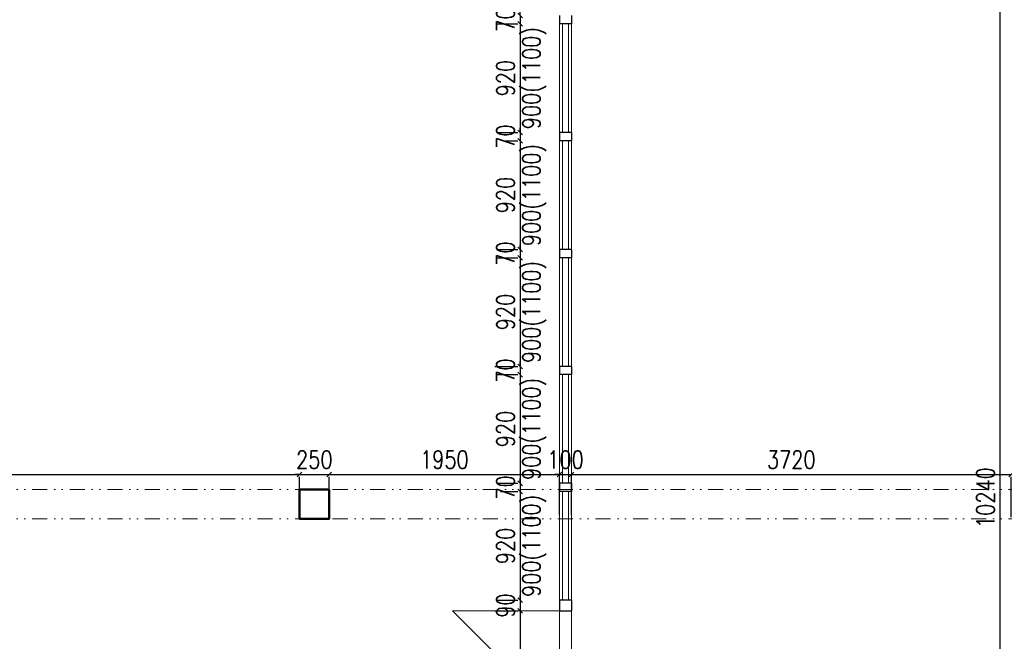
# Model space of a CAD drawing. Header units: millimetres. Extents: x -238874 to 551972, y -298952 to 658415.
# Tile 613 of 656: x 62200 to 70530, y 323490 to 328753. Entities that reach past the tile are written whole.
import ezdxf

# ---------------------------------------------------------------- set-up
doc = ezdxf.new("R2010")
doc.units = ezdxf.units.MM
doc.header["$LTSCALE"] = 20
doc.linetypes.add('DIVIDE2', pattern=[15.875, 6.35, -3.175, 0, -3.175, 0, -3.175])
doc.layers.add('ALP', color=141, linetype='Continuous')
doc.layers.add('KOTY', color=8, linetype='Continuous')
doc.layers.add('NOSNÉ', color=8, linetype='Continuous', lineweight=50)
doc.layers.add('PRUCHODY', color=7, linetype='Continuous', lineweight=18)
doc.styles.add('SIMPLEX', font='SIMPLEX.shx', dxfattribs={"width": 0.8, "bigfont": 'CAD13.shx'})
doc.styles.get("Standard").update_dxf_attribs({"font": 'simplex.shx', "width": 0.8})
doc.dimstyles.new('CKA', dxfattribs={"dimtxt": 200, "dimasz": 40, "dimexe": 20, "dimexo": 0.2, "dimgap": 50, "dimtad": 1, "dimdec": 0, "dimrnd": 1, "dimzin": 0, "dimdsep": 46, "dimtxsty": 'Standard', "dimblk1": 'OBLIQUE', "dimblk2": 'OBLIQUE', "dimsah": 1, "dimcen": 0.09, "dimclrd": 253, "dimclre": 253, "dimclrt": 253, "dimadec": 0, "dimazin": 0, "dimtfac": 1, "dimtdec": 0, "dimtix": 1, "dimtmove": 2, "dimatfit": 3, "dimfxl": 1, "dimtolj": 1, "dimtzin": 0, "dimarcsym": 0})

# ---------------------------------------------------------------- blocks, each defined once
blk = doc.blocks.new('_OBLIQUE')
at = {"color": 0, "linetype": 'ByBlock'}
blk.add_line((-0.5, -0.5), (0.5, 0.5), dxfattribs=at)
blk = doc.blocks.new('*D3158')
at = {"layer": 'DEFPOINTS', "color": 0, "transparency": 16777216}
for p in [(58798, 324921.9), (64568, 324921.9), (64568, 324903.3)]:
    blk.add_point(p, dxfattribs=at)
at = {"layer": 'KOTY', "lineweight": -2, "transparency": 16777216}
for p, q in [((58798, 324903.3), (64568, 324903.3)), ((64568, 324541.2), (64568, 324883.3))]:
    blk.add_line(p, q, dxfattribs=at)
at = {"layer": 'KOTY', "lineweight": -2, "transparency": 16777216, "xscale": 40, "yscale": 40, "zscale": 40, "rotation": 180}
blk.add_blockref('_OBLIQUE', (58798, 324903.3), dxfattribs=at)
at = {"layer": 'KOTY', "lineweight": -2, "transparency": 16777216, "xscale": 40, "yscale": 40, "zscale": 40}
blk.add_blockref('_OBLIQUE', (64568, 324903.3), dxfattribs=at)
at = {"layer": 'KOTY', "transparency": 16777216, "insert": (61683, 325028.3), "char_height": 150, "attachment_point": 5, "style": 'SIMPLEX'}
blk.add_mtext('\\A1;5770', dxfattribs=at)
blk = doc.blocks.new('*D3193')
at = {"layer": 'DEFPOINTS', "color": 0, "transparency": 16777216}
for p in [(66868, 324937.9), (70588, 324921.9), (70588, 324903.3)]:
    blk.add_point(p, dxfattribs=at)
at = {"layer": 'KOTY', "lineweight": -2, "transparency": 16777216}
for p, q in [((66868, 324903.3), (70588, 324903.3)), ((70588, 324541.2), (70588, 324883.3))]:
    blk.add_line(p, q, dxfattribs=at)
at = {"layer": 'KOTY', "lineweight": -2, "transparency": 16777216, "xscale": 40, "yscale": 40, "zscale": 40, "rotation": 180}
blk.add_blockref('_OBLIQUE', (66868, 324903.3), dxfattribs=at)
at = {"layer": 'KOTY', "lineweight": -2, "transparency": 16777216, "xscale": 40, "yscale": 40, "zscale": 40}
blk.add_blockref('_OBLIQUE', (70588, 324903.3), dxfattribs=at)
at = {"layer": 'KOTY', "transparency": 16777216, "insert": (68728, 325028.3), "char_height": 150, "attachment_point": 5, "style": 'SIMPLEX'}
blk.add_mtext('\\A1;3720', dxfattribs=at)
blk = doc.blocks.new('*D3194')
at = {"layer": 'DEFPOINTS', "color": 0, "transparency": 16777216}
for p in [(66624.7, 328718), (66435.6, 327798), (66624.7, 327798)]:
    blk.add_point(p, dxfattribs=at)
at = {"layer": 'KOTY', "lineweight": -2, "transparency": 16777216}
for p, q in [((66435.6, 328718), (66435.6, 327798)), ((66243.9, 327798), (66415.6, 327798))]:
    blk.add_line(p, q, dxfattribs=at)
at = {"layer": 'KOTY', "lineweight": -2, "transparency": 16777216, "xscale": 40, "yscale": 40, "zscale": 40}
for p, rotation in [((66435.6, 328718), 90), ((66435.6, 327798), 270)]:
    blk.add_blockref('_OBLIQUE', p, dxfattribs=dict(at, rotation=rotation))
at = {"layer": 'KOTY', "transparency": 16777216, "insert": (66310.6, 328258), "char_height": 150, "attachment_point": 5, "rotation": 90, "style": 'SIMPLEX'}
blk.add_mtext('\\A1;920', dxfattribs=at)
blk = doc.blocks.new('*D3195')
at = {"layer": 'DEFPOINTS', "color": 0, "transparency": 16777216}
for p in [(66674.7, 327728), (66435.6, 326808), (66624.7, 326808)]:
    blk.add_point(p, dxfattribs=at)
at = {"layer": 'KOTY', "lineweight": -2, "transparency": 16777216}
for p, q in [((66435.6, 327728), (66435.6, 326808)), ((66243.9, 326808), (66415.6, 326808))]:
    blk.add_line(p, q, dxfattribs=at)
at = {"layer": 'KOTY', "lineweight": -2, "transparency": 16777216, "xscale": 40, "yscale": 40, "zscale": 40}
for p, rotation in [((66435.6, 327728), 90), ((66435.6, 326808), 270)]:
    blk.add_blockref('_OBLIQUE', p, dxfattribs=dict(at, rotation=rotation))
at = {"layer": 'KOTY', "transparency": 16777216, "insert": (66310.6, 327268), "char_height": 150, "attachment_point": 5, "rotation": 90, "style": 'SIMPLEX'}
blk.add_mtext('\\A1;920', dxfattribs=at)
blk = doc.blocks.new('*D3196')
at = {"layer": 'DEFPOINTS', "color": 0, "transparency": 16777216}
for p in [(66674.7, 327798), (66435.6, 327728), (66674.7, 327728)]:
    blk.add_point(p, dxfattribs=at)
at = {"layer": 'KOTY', "lineweight": -2, "transparency": 16777216}
for p, q in [((66435.6, 327798), (66435.6, 327838)), ((66435.6, 327798), (66435.6, 327728)), ((66293.9, 327728), (66415.6, 327728)), ((66435.6, 327728), (66435.6, 327688))]:
    blk.add_line(p, q, dxfattribs=at)
at = {"layer": 'KOTY', "lineweight": -2, "transparency": 16777216, "xscale": 40, "yscale": 40, "zscale": 40}
for p, rotation in [((66435.6, 327798), 270), ((66435.6, 327728), 90)]:
    blk.add_blockref('_OBLIQUE', p, dxfattribs=dict(at, rotation=rotation))
at = {"layer": 'KOTY', "transparency": 16777216, "insert": (66310.6, 327763), "char_height": 150, "attachment_point": 5, "rotation": 90, "style": 'SIMPLEX'}
blk.add_mtext('\\A1;70', dxfattribs=at)
blk = doc.blocks.new('*D3197')
at = {"layer": 'DEFPOINTS', "color": 0, "transparency": 16777216}
for p in [(66624.7, 326808), (66435.6, 326738), (66624.7, 326738)]:
    blk.add_point(p, dxfattribs=at)
at = {"layer": 'KOTY', "lineweight": -2, "transparency": 16777216}
for p, q in [((66435.6, 326808), (66435.6, 326848)), ((66435.6, 326808), (66435.6, 326738)), ((66243.9, 326738), (66415.6, 326738)), ((66435.6, 326738), (66435.6, 326698))]:
    blk.add_line(p, q, dxfattribs=at)
at = {"layer": 'KOTY', "lineweight": -2, "transparency": 16777216, "xscale": 40, "yscale": 40, "zscale": 40}
for p, rotation in [((66435.6, 326808), 270), ((66435.6, 326738), 90)]:
    blk.add_blockref('_OBLIQUE', p, dxfattribs=dict(at, rotation=rotation))
at = {"layer": 'KOTY', "transparency": 16777216, "insert": (66310.6, 326773), "char_height": 150, "attachment_point": 5, "rotation": 90, "style": 'SIMPLEX'}
blk.add_mtext('\\A1;70', dxfattribs=at)
blk = doc.blocks.new('*D3198')
at = {"layer": 'DEFPOINTS', "color": 0, "transparency": 16777216}
for p in [(66599.7, 328788), (66435.6, 328718), (66624.7, 328718)]:
    blk.add_point(p, dxfattribs=at)
at = {"layer": 'KOTY', "lineweight": -2, "transparency": 16777216}
for p, q in [((66435.6, 328788), (66435.6, 328828)), ((66435.6, 328788), (66435.6, 328718)), ((66243.9, 328718), (66415.6, 328718)), ((66435.6, 328718), (66435.6, 328678))]:
    blk.add_line(p, q, dxfattribs=at)
at = {"layer": 'KOTY', "lineweight": -2, "transparency": 16777216, "xscale": 40, "yscale": 40, "zscale": 40}
for p, rotation in [((66435.6, 328788), 270), ((66435.6, 328718), 90)]:
    blk.add_blockref('_OBLIQUE', p, dxfattribs=dict(at, rotation=rotation))
at = {"layer": 'KOTY', "transparency": 16777216, "insert": (66310.6, 328753), "char_height": 150, "attachment_point": 5, "rotation": 90, "style": 'SIMPLEX'}
blk.add_mtext('\\A1;70', dxfattribs=at)
blk = doc.blocks.new('*D3199')
at = {"layer": 'DEFPOINTS', "color": 0, "transparency": 16777216}
for p in [(66599.7, 323747.5), (66435.6, 321937.5), (66649.7, 321937.5)]:
    blk.add_point(p, dxfattribs=at)
at = {"layer": 'KOTY', "lineweight": -2, "transparency": 16777216}
for p, q in [((66435.6, 323747.5), (66435.6, 321937.5)), ((66268.9, 321937.5), (66415.6, 321937.5))]:
    blk.add_line(p, q, dxfattribs=at)
at = {"layer": 'KOTY', "lineweight": -2, "transparency": 16777216, "xscale": 40, "yscale": 40, "zscale": 40}
for p, rotation in [((66435.6, 323747.5), 90), ((66435.6, 321937.5), 270)]:
    blk.add_blockref('_OBLIQUE', p, dxfattribs=dict(at, rotation=rotation))
at = {"layer": 'KOTY', "transparency": 16777216, "insert": (66310.6, 322842.5), "char_height": 150, "attachment_point": 5, "rotation": 90, "style": 'SIMPLEX'}
blk.add_mtext('\\A1;1810', dxfattribs=at)
blk = doc.blocks.new('*D3201')
at = {"layer": 'DEFPOINTS', "color": 0, "transparency": 16777216}
for p in [(66624.7, 323838), (66435.6, 323747.5), (66599.7, 323747.5)]:
    blk.add_point(p, dxfattribs=at)
at = {"layer": 'KOTY', "lineweight": -2, "transparency": 16777216}
for p, q in [((66435.6, 323838), (66435.6, 323878)), ((66435.6, 323838), (66435.6, 323747.5)), ((66218.9, 323747.5), (66415.6, 323747.5)), ((66435.6, 323747.5), (66435.6, 323707.5))]:
    blk.add_line(p, q, dxfattribs=at)
at = {"layer": 'KOTY', "lineweight": -2, "transparency": 16777216, "xscale": 40, "yscale": 40, "zscale": 40}
for p, rotation in [((66435.6, 323838), 270), ((66435.6, 323747.5), 90)]:
    blk.add_blockref('_OBLIQUE', p, dxfattribs=dict(at, rotation=rotation))
at = {"layer": 'KOTY', "transparency": 16777216, "insert": (66310.6, 323792.7), "char_height": 150, "attachment_point": 5, "rotation": 90, "style": 'SIMPLEX'}
blk.add_mtext('\\A1;90', dxfattribs=at)
blk = doc.blocks.new('*D3202')
at = {"layer": 'DEFPOINTS', "color": 0, "transparency": 16777216}
for p in [(66649.7, 324758), (66435.6, 323838), (66624.7, 323838)]:
    blk.add_point(p, dxfattribs=at)
at = {"layer": 'KOTY', "lineweight": -2, "transparency": 16777216}
for p, q in [((66435.6, 324758), (66435.6, 323838)), ((66243.9, 323838), (66415.6, 323838))]:
    blk.add_line(p, q, dxfattribs=at)
at = {"layer": 'KOTY', "lineweight": -2, "transparency": 16777216, "xscale": 40, "yscale": 40, "zscale": 40}
for p, rotation in [((66435.6, 324758), 90), ((66435.6, 323838), 270)]:
    blk.add_blockref('_OBLIQUE', p, dxfattribs=dict(at, rotation=rotation))
at = {"layer": 'KOTY', "transparency": 16777216, "insert": (66310.6, 324298), "char_height": 150, "attachment_point": 5, "rotation": 90, "style": 'SIMPLEX'}
blk.add_mtext('\\A1;920', dxfattribs=at)
blk = doc.blocks.new('*D3203')
at = {"layer": 'DEFPOINTS', "color": 0, "transparency": 16777216}
for p in [(66624.7, 324828), (66435.6, 324758), (66649.7, 324758)]:
    blk.add_point(p, dxfattribs=at)
at = {"layer": 'KOTY', "lineweight": -2, "transparency": 16777216}
for p, q in [((66435.6, 324828), (66435.6, 324868)), ((66435.6, 324828), (66435.6, 324758)), ((66268.9, 324758), (66415.6, 324758)), ((66435.6, 324758), (66435.6, 324718))]:
    blk.add_line(p, q, dxfattribs=at)
at = {"layer": 'KOTY', "lineweight": -2, "transparency": 16777216, "xscale": 40, "yscale": 40, "zscale": 40}
for p, rotation in [((66435.6, 324828), 270), ((66435.6, 324758), 90)]:
    blk.add_blockref('_OBLIQUE', p, dxfattribs=dict(at, rotation=rotation))
at = {"layer": 'KOTY', "transparency": 16777216, "insert": (66310.6, 324793), "char_height": 150, "attachment_point": 5, "rotation": 90, "style": 'SIMPLEX'}
blk.add_mtext('\\A1;70', dxfattribs=at)
blk = doc.blocks.new('*D3204')
at = {"layer": 'DEFPOINTS', "color": 0, "transparency": 16777216}
for p in [(66624.7, 325748), (66435.6, 324828), (66624.7, 324828)]:
    blk.add_point(p, dxfattribs=at)
at = {"layer": 'KOTY', "lineweight": -2, "transparency": 16777216}
for p, q in [((66435.6, 325748), (66435.6, 324828)), ((66243.9, 324828), (66415.6, 324828))]:
    blk.add_line(p, q, dxfattribs=at)
at = {"layer": 'KOTY', "lineweight": -2, "transparency": 16777216, "xscale": 40, "yscale": 40, "zscale": 40}
for p, rotation in [((66435.6, 325748), 90), ((66435.6, 324828), 270)]:
    blk.add_blockref('_OBLIQUE', p, dxfattribs=dict(at, rotation=rotation))
at = {"layer": 'KOTY', "transparency": 16777216, "insert": (66310.6, 325288), "char_height": 150, "attachment_point": 5, "rotation": 90, "style": 'SIMPLEX'}
blk.add_mtext('\\A1;920', dxfattribs=at)
blk = doc.blocks.new('*D3205')
at = {"layer": 'DEFPOINTS', "color": 0, "transparency": 16777216}
for p in [(66599.7, 325818), (66435.6, 325748), (66624.7, 325748)]:
    blk.add_point(p, dxfattribs=at)
at = {"layer": 'KOTY', "lineweight": -2, "transparency": 16777216}
for p, q in [((66435.6, 325818), (66435.6, 325858)), ((66435.6, 325818), (66435.6, 325748)), ((66243.9, 325748), (66415.6, 325748)), ((66435.6, 325748), (66435.6, 325708))]:
    blk.add_line(p, q, dxfattribs=at)
at = {"layer": 'KOTY', "lineweight": -2, "transparency": 16777216, "xscale": 40, "yscale": 40, "zscale": 40}
for p, rotation in [((66435.6, 325818), 270), ((66435.6, 325748), 90)]:
    blk.add_blockref('_OBLIQUE', p, dxfattribs=dict(at, rotation=rotation))
at = {"layer": 'KOTY', "transparency": 16777216, "insert": (66310.6, 325783), "char_height": 150, "attachment_point": 5, "rotation": 90, "style": 'SIMPLEX'}
blk.add_mtext('\\A1;70', dxfattribs=at)
blk = doc.blocks.new('*D3206')
at = {"layer": 'DEFPOINTS', "color": 0, "transparency": 16777216}
for p in [(66768, 324937.9), (66868, 324937.9), (66868, 324903.3)]:
    blk.add_point(p, dxfattribs=at)
at = {"layer": 'KOTY', "lineweight": -2, "transparency": 16777216}
for p, q in [((66768, 324903.3), (66728, 324903.3)), ((66768, 324903.3), (66868, 324903.3)), ((66868, 324903.3), (66908, 324903.3)), ((66868, 324557.2), (66868, 324883.3))]:
    blk.add_line(p, q, dxfattribs=at)
at = {"layer": 'KOTY', "lineweight": -2, "transparency": 16777216, "xscale": 40, "yscale": 40, "zscale": 40}
blk.add_blockref('_OBLIQUE', (66768, 324903.3), dxfattribs=at)
at = {"layer": 'KOTY', "lineweight": -2, "transparency": 16777216, "xscale": 40, "yscale": 40, "zscale": 40, "rotation": 180}
blk.add_blockref('_OBLIQUE', (66868, 324903.3), dxfattribs=at)
at = {"layer": 'KOTY', "transparency": 16777216, "insert": (66818, 325028.3), "char_height": 150, "attachment_point": 5, "style": 'SIMPLEX'}
blk.add_mtext('\\A1;100', dxfattribs=at)
blk = doc.blocks.new('*D3207')
at = {"layer": 'DEFPOINTS', "color": 0, "transparency": 16777216}
for p in [(64818, 324921.9), (66768, 324937.9), (66768, 324903.3)]:
    blk.add_point(p, dxfattribs=at)
at = {"layer": 'KOTY', "lineweight": -2, "transparency": 16777216}
for p, q in [((64818, 324903.3), (66768, 324903.3)), ((66768, 324557.2), (66768, 324883.3))]:
    blk.add_line(p, q, dxfattribs=at)
at = {"layer": 'KOTY', "lineweight": -2, "transparency": 16777216, "xscale": 40, "yscale": 40, "zscale": 40, "rotation": 180}
blk.add_blockref('_OBLIQUE', (64818, 324903.3), dxfattribs=at)
at = {"layer": 'KOTY', "lineweight": -2, "transparency": 16777216, "xscale": 40, "yscale": 40, "zscale": 40}
blk.add_blockref('_OBLIQUE', (66768, 324903.3), dxfattribs=at)
at = {"layer": 'KOTY', "transparency": 16777216, "insert": (65793, 325028.3), "char_height": 150, "attachment_point": 5, "style": 'SIMPLEX'}
blk.add_mtext('\\A1;1950', dxfattribs=at)
blk = doc.blocks.new('*D3208')
at = {"layer": 'DEFPOINTS', "color": 0, "transparency": 16777216}
for p in [(64568, 324921.9), (64818, 324921.9), (64818, 324903.3)]:
    blk.add_point(p, dxfattribs=at)
at = {"layer": 'KOTY', "lineweight": -2, "transparency": 16777216}
for p, q in [((64568, 324903.3), (64528, 324903.3)), ((64568, 324903.3), (64818, 324903.3)), ((64818, 324903.3), (64858, 324903.3)), ((64818, 324541.2), (64818, 324883.3))]:
    blk.add_line(p, q, dxfattribs=at)
at = {"layer": 'KOTY', "lineweight": -2, "transparency": 16777216, "xscale": 40, "yscale": 40, "zscale": 40}
blk.add_blockref('_OBLIQUE', (64568, 324903.3), dxfattribs=at)
at = {"layer": 'KOTY', "lineweight": -2, "transparency": 16777216, "xscale": 40, "yscale": 40, "zscale": 40, "rotation": 180}
blk.add_blockref('_OBLIQUE', (64818, 324903.3), dxfattribs=at)
at = {"layer": 'KOTY', "transparency": 16777216, "insert": (64693, 325028.3), "char_height": 150, "attachment_point": 5, "style": 'SIMPLEX'}
blk.add_mtext('\\A1;250', dxfattribs=at)
blk = doc.blocks.new('*D3209')
at = {"layer": 'DEFPOINTS', "color": 0, "transparency": 16777216}
for p in [(66624.7, 326738), (66435.6, 325818), (66599.7, 325818)]:
    blk.add_point(p, dxfattribs=at)
at = {"layer": 'KOTY', "lineweight": -2, "transparency": 16777216}
for p, q in [((66435.6, 326738), (66435.6, 325818)), ((66218.9, 325818), (66415.6, 325818))]:
    blk.add_line(p, q, dxfattribs=at)
at = {"layer": 'KOTY', "lineweight": -2, "transparency": 16777216, "xscale": 40, "yscale": 40, "zscale": 40}
for p, rotation in [((66435.6, 326738), 90), ((66435.6, 325818), 270)]:
    blk.add_blockref('_OBLIQUE', p, dxfattribs=dict(at, rotation=rotation))
at = {"layer": 'KOTY', "transparency": 16777216, "insert": (66310.6, 326278), "char_height": 150, "attachment_point": 5, "rotation": 90, "style": 'SIMPLEX'}
blk.add_mtext('\\A1;920', dxfattribs=at)

msp = doc.modelspace()

# ---------------------------------------------------------------- linework, layer by layer
at = {"color": 253, "linetype": 'ByBlock'}
msp.add_line((70496.188, 319586.983), (70496.188, 329826.983), dxfattribs=at)
at = {"layer": 'ALP'}
for p, q in [((66767.962, 328787.983), (66767.962, 328717.983)), ((66767.962, 328787.983), (66767.962, 328717.983)), ((66867.962, 328787.983), (66867.962, 328717.983)), ((66867.962, 328787.983), (66867.962, 328717.983)), ((66867.962, 328717.983), (66767.962, 328717.983)), ((66867.962, 328717.983), (66767.962, 328717.983)), ((66767.962, 327797.983), (66767.962, 327727.983)), ((66867.962, 327797.983), (66767.962, 327797.983)), ((66867.962, 327797.983), (66767.962, 327797.983)), ((66767.962, 327797.983), (66767.962, 327727.983)), ((66867.962, 327797.983), (66867.962, 327727.983)), ((66867.962, 327797.983), (66867.962, 327727.983)), ((66867.962, 327727.983), (66767.962, 327727.983)), ((66867.962, 327727.983), (66767.962, 327727.983)), ((66767.962, 326807.983), (66767.962, 326737.983)), ((66867.962, 326807.983), (66767.962, 326807.983)), ((66867.962, 326807.983), (66767.962, 326807.983)), ((66767.962, 326807.983), (66767.962, 326737.983)), ((66867.962, 326807.983), (66867.962, 326737.983)), ((66867.962, 326807.983), (66867.962, 326737.983)), ((66867.962, 326737.983), (66767.962, 326737.983)), ((66867.962, 326737.983), (66767.962, 326737.983)), ((66767.962, 325817.983), (66767.962, 325747.983)), ((66867.962, 325817.983), (66767.962, 325817.983)), ((66867.962, 325817.983), (66767.962, 325817.983)), ((66767.962, 325817.983), (66767.962, 325747.983)), ((66867.962, 325817.983), (66867.962, 325747.983)), ((66867.962, 325817.983), (66867.962, 325747.983)), ((66867.962, 325747.983), (66767.962, 325747.983)), ((66867.962, 325747.983), (66767.962, 325747.983)), ((66767.962, 324827.983), (66767.962, 324757.983)), ((66867.962, 324827.983), (66767.962, 324827.983)), ((66867.962, 324827.983), (66767.962, 324827.983)), ((66767.962, 324827.983), (66767.962, 324757.983)), ((66867.962, 324827.983), (66867.962, 324757.983)), ((66867.962, 324827.983), (66867.962, 324757.983)), ((66867.962, 324757.983), (66767.962, 324757.983)), ((66867.962, 324757.983), (66767.962, 324757.983)), ((66767.962, 323837.983), (66767.962, 323747.483)), ((66867.962, 323837.983), (66767.962, 323837.983)), ((66867.962, 323837.983), (66767.962, 323837.983)), ((66767.962, 323837.983), (66767.962, 323747.483)), ((66867.962, 323837.983), (66867.962, 323747.483)), ((66867.962, 323837.983), (66867.962, 323747.483)), ((66767.962, 323747.483), (66867.962, 323747.483)), ((66767.962, 323747.483), (66867.962, 323747.483))]:
    msp.add_line(p, q, dxfattribs=at)
at = {"layer": 'NOSNÉ'}
msp.add_lwpolyline([(64817.962, 324776.983), (64567.962, 324776.983), (64567.962, 324526.983), (64817.962, 324526.983)], close=True, dxfattribs=at)
at = {"layer": 'PRUCHODY'}
for p, q in [((66767.962, 328717.983), (66767.962, 327797.983)), ((66792.962, 328717.983), (66792.962, 327797.983)), ((66842.962, 328717.983), (66842.962, 327797.983)), ((66867.962, 328717.983), (66867.962, 327797.983)), ((66767.962, 326807.983), (66767.962, 327727.983)), ((66792.962, 327727.983), (66792.962, 326807.983)), ((66842.962, 327727.983), (66842.962, 326807.983)), ((66867.962, 327727.983), (66867.962, 326807.983)), ((66767.962, 325817.983), (66767.962, 326737.983)), ((66792.962, 326737.983), (66792.962, 325817.983)), ((66842.962, 326737.983), (66842.962, 325817.983)), ((66867.962, 326737.983), (66867.962, 325817.983)), ((66767.962, 324827.983), (66767.962, 325747.983)), ((66792.962, 325747.983), (66792.962, 324827.983)), ((66842.962, 325747.983), (66842.962, 324827.983)), ((66867.962, 325747.983), (66867.962, 324827.983)), ((66767.962, 323837.983), (66767.962, 324757.983)), ((66792.962, 324757.983), (66792.962, 323837.983)), ((66842.962, 324757.983), (66842.962, 323837.983)), ((66867.962, 324757.983), (66867.962, 323837.983)), ((65862.962, 323747.483), (66767.962, 322842.483)), ((66767.962, 323747.483), (65862.962, 323747.483)), ((66767.962, 321937.483), (66767.962, 323747.483)), ((66867.962, 323747.483), (66867.962, 321937.483))]:
    msp.add_line(p, q, dxfattribs=at)
at = {"layer": 'PRUCHODY', "linetype": 'DIVIDE2'}
for p, q in [((56587.962, 324776.983), (82647.962, 324776.983)), ((56587.962, 324526.983), (82647.962, 324526.983))]:
    msp.add_line(p, q, dxfattribs=at)

# ---------------------------------------------------------------- texts
at = {"color": 253, "linetype": 'ByBlock', "char_height": 150, "attachment_point": 5, "rotation": 90, "style": 'SIMPLEX'}
for s, insert in [('900(1100)', (66554.348, 328257.983)), ('900(1100)', (66554.348, 327267.983)), ('900(1100)', (66554.348, 326277.983)), ('900(1100)', (66554.348, 325287.983)), ('\\A1;10240', (70371.188, 324706.983)), ('900(1100)', (66554.348, 324297.983))]:
    msp.add_mtext(s, dxfattribs=dict(at, insert=insert))

# ---------------------------------------------------------------- dimensions: what is measured, and where the dimension line sits
at = {"layer": 'KOTY'}
for base, p1, p2, angle, text, picture, middle in [((66435.556, 328717.983), (66599.7, 328787.983), (66624.7, 328717.983), 270, '70', '*D3198', (66310.556, 328752.983)), ((66435.556, 327797.983), (66624.7, 328717.983), (66624.7, 327797.983), 270, '920', '*D3194', (66310.556, 328257.983)), ((66435.556, 327727.983), (66674.7, 327797.983), (66674.7, 327727.983), 90, '70', '*D3196', (66310.556, 327762.983)), ((66435.556, 326807.983), (66674.7, 327727.983), (66624.7, 326807.983), 90, '920', '*D3195', (66310.556, 327267.983)), ((66435.556, 326737.983), (66624.7, 326807.983), (66624.7, 326737.983), 270, '70', '*D3197', (66310.556, 326772.983)), ((66435.556, 325817.983), (66624.7, 326737.983), (66599.7, 325817.983), 270, '920', '*D3209', (66310.556, 326277.983)), ((66435.556, 325747.983), (66599.7, 325817.983), (66624.7, 325747.983), 270, '70', '*D3205', (66310.556, 325782.983)), ((66435.556, 324827.983), (66624.7, 325747.983), (66624.7, 324827.983), 270, '920', '*D3204', (66310.556, 325287.983)), ((66435.556, 324757.983), (66624.7, 324827.983), (66649.7, 324757.983), 270, '70', '*D3203', (66310.556, 324792.983)), ((66435.556, 323837.983), (66649.7, 324757.983), (66624.7, 323837.983), 270, '920', '*D3202', (66310.556, 324297.983)), ((66435.556, 323747.483), (66624.7, 323837.983), (66599.7, 323747.483), 270, '90', '*D3201', (66310.556, 323792.733)), ((66435.556, 321937.483), (66599.7, 323747.483), (66649.7, 321937.483), 270, '1810', '*D3199', (66310.556, 322842.483))]:
    dim = msp.add_linear_dim(base=base, p1=p1, p2=p2, angle=angle, text=text, dimstyle='CKA', override={"dimtxt": 150, "dimexo": 380.774374, "dimtxsty": 'SIMPLEX', "dimse1": 1, "dimclrd": 256, "dimclre": 256, "dimclrt": 256}, dxfattribs=at)
    dim.commit()
    dim.dimension.update_dxf_attribs({"geometry": picture, "text_midpoint": middle})
for base, p1, p2, text, picture, middle in [((64567.962, 324903.341), (58797.962, 324921.95), (64567.962, 324921.95), '5770', '*D3158', (61682.962, 325028.341)), ((64817.962, 324903.341), (64567.962, 324921.95), (64817.962, 324921.95), '250', '*D3208', (64692.962, 325028.341)), ((66767.962, 324903.341), (64817.962, 324921.95), (66767.962, 324937.95), '1950', '*D3207', (65792.962, 325028.341)), ((66867.962, 324903.341), (66767.962, 324937.95), (66867.962, 324937.95), '100', '*D3206', (66817.962, 325028.341)), ((70587.962, 324903.341), (66867.962, 324937.95), (70587.962, 324921.95), '3720', '*D3193', (68727.962, 325028.341))]:
    dim = msp.add_linear_dim(base=base, p1=p1, p2=p2, text=text, dimstyle='CKA', override={"dimtxt": 150, "dimexo": 380.774374, "dimtxsty": 'SIMPLEX', "dimse1": 1, "dimclrd": 256, "dimclre": 256, "dimclrt": 256}, dxfattribs=at)
    dim.commit()
    dim.dimension.update_dxf_attribs({"geometry": picture, "text_midpoint": middle})

doc.saveas('drawing.dxf')
